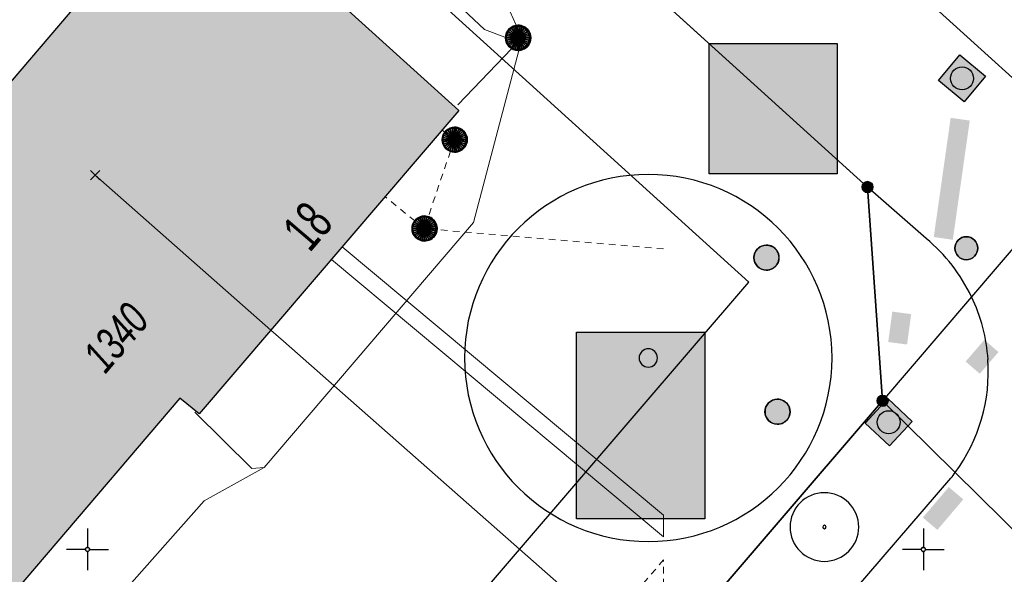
# Model space of a CAD drawing. Header units: metres. Extents: x 2695560 to 2696939, y 1260491 to 1262050.
# Tile 628 of 656: x 2696049 to 2696078, y 1261099 to 1261116. Entities that reach past the tile are written whole.
import ezdxf

# ---------------------------------------------------------------- set-up
doc = ezdxf.new("R2010")
doc.units = ezdxf.units.M
doc.linetypes.add('AUSGEZOGEN', pattern=[0])
doc.linetypes.add('VERDECKT2_S2', pattern=[0.36, 0.2, -0.16])
for name, color, linetype in [('XR$1$AV_Gebäudeflächen (BB)', 7, 'AUSGEZOGEN'), ('XR$1$AV_Grenzpunkte', 7, 'AUSGEZOGEN'), ('XR$1$AV_Haus-Nr.', 7, 'AUSGEZOGEN'), ('XR$1$AV_Koordinatennetzpunkte', 7, 'AUSGEZOGEN'), ('XR$1$AV_Linien (BB)', 7, 'AUSGEZOGEN'), ('XR$1$AV_Versicherung-Nr.', 7, 'AUSGEZOGEN'), ('XR$1$AW_LK_Schachtdeckel', 24, 'AUSGEZOGEN'), ('XR$1$EW_LK_Bauwerk', 1, 'AUSGEZOGEN'), ('XR$1$GR_Baum', 94, 'AUSGEZOGEN'), ('XR$1$Liegenschaftsgrenzen', 7, 'AUSGEZOGEN'), ('XR$1$PFAV', 255, 'AUSGEZOGEN'), ('XR$1$PFAW', 255, 'AUSGEZOGEN'), ('XR$1$PFEW', 255, 'AUSGEZOGEN'), ('XR$1$RP_Abstandslinie', 7, 'AUSGEZOGEN')]:
    doc.layers.add(name, color=color, linetype=linetype)
for name, color, linetype, lineweight in [('XR$2$ABW-Linie-R-genau', 4, 'AUSGEZOGEN', 18), ('XR$2$ABW-Linie-R-ungenau', 4, 'VERDECKT2_S2', 18), ('XR$2$ABW-Punkt', 6, 'AUSGEZOGEN', 18), ('XR$2$ELE-LinieFlaeche-genau', 1, 'AUSGEZOGEN', 18), ('XR$2$ELE-LinieFlaeche-ungenau', 1, 'VERDECKT2_S2', 18), ('XR$2$KOM-Linie-U-genau', 91, 'AUSGEZOGEN', 18), ('XR$2$KOM-Punkt-U', 91, 'AUSGEZOGEN', 18)]:
    doc.layers.add(name, color=color, linetype=linetype, lineweight=lineweight)
doc.styles.add('ARIAL', font='arial.ttf')

# ---------------------------------------------------------------- blocks, each defined once
blk = doc.blocks.new('COMPLEXOBJECT_620')
at = {"layer": 'XR$1$AV_Linien (BB)', "color": 7, "linetype": 'AUSGEZOGEN', "transparency": 33554687}
blk.add_lwpolyline([(6038.71, 11058.981), (6044.721, 11065.955), (6075.825, 11102.136)], dxfattribs=at)
blk.add_arc((6071.677, 11105.427), 5.295, 321.5698, 323.8012, dxfattribs=at)
blk = doc.blocks.new('COMPLEXOBJECT_622')
at = {"layer": 'XR$1$AV_Linien (BB)', "color": 7, "linetype": 'AUSGEZOGEN', "transparency": 33554687}
for centre, radius, start, end in [((6071.822, 11105.352), 5.122, 3.6922, 25.6214), ((6071.787, 11105.344), 5.157, 323.8278, 3.7585)]:
    blk.add_arc(centre, radius, start, end, dxfattribs=at)
blk = doc.blocks.new('COMPLEXOBJECT_623')
at = {"layer": 'XR$1$AV_Linien (BB)', "color": 7, "linetype": 'AUSGEZOGEN', "transparency": 33554687}
blk.add_line((6075.088, 11109.306), (6073.33, 11110.85), dxfattribs=at)
blk.add_arc((6071.777, 11105.337), 5.168, 25.5599, 50.1672, dxfattribs=at)
blk = doc.blocks.new('COMPLEXOBJECT_627')
at = {"layer": 'XR$1$AV_Linien (BB)', "color": 7, "linetype": 'AUSGEZOGEN', "transparency": 33554687}
blk.add_lwpolyline([(6008.311, 11177.006), (6056.879, 11132.95), (6078.507, 11113.365)], dxfattribs=at)
blk = doc.blocks.new('COMPLEXOBJECT_1296')
at = {"layer": 'XR$1$Liegenschaftsgrenzen', "color": 7, "linetype": 'AUSGEZOGEN', "transparency": 33554687}
blk.add_lwpolyline([(6073.78, 11104.45), (6053.8, 11081.13), (6037.52, 11062.1)], dxfattribs=at)
blk = doc.blocks.new('BAV15')
at = {"layer": 'XR$1$PFAV', "transparency": 33554687}
blk.add_hatch(color=7, dxfattribs=at).paths.add_polyline_path([(0.5, 0), (0.49, 0.101), (0.459, 0.197), (0.41, 0.286), (0.344, 0.362), (0.264, 0.424), (0.174, 0.469), (0.076, 0.494), (-0.025, 0.499), (-0.125, 0.484), (-0.22, 0.449), (-0.306, 0.395), (-0.379, 0.326), (-0.437, 0.243), (-0.477, 0.15), (-0.497, 0.051), (-0.497, -0.051), (-0.477, -0.15), (-0.437, -0.243), (-0.379, -0.326), (-0.306, -0.395), (-0.22, -0.449), (-0.125, -0.484), (-0.025, -0.499), (0.076, -0.494), (0.174, -0.469), (0.264, -0.424), (0.344, -0.362), (0.41, -0.286), (0.459, -0.197), (0.49, -0.101)])
at = {"color": 7, "transparency": 33554687}
for start, end in [(90, 270), (270, 90)]:
    blk.add_arc((0, 0), 0.5, start, end, dxfattribs=at)
at = {"layer": 'XR$1$PFAV', "transparency": 33554687}
blk.add_circle((0, 0), 0.5, dxfattribs=at)
blk = doc.blocks.new('BAV2041')
at = {"color": 7, "transparency": 33554687}
for p, q in [((0, 0.5), (0, 0.05)), ((-0.05, 0), (-0.5, 0)), ((0.05, 0), (0.5, 0)), ((0, -0.05), (0, -0.5))]:
    blk.add_line(p, q, dxfattribs=at)
blk.add_circle((0, 0), 0.05, dxfattribs=at)
for start, end in [(90, 270), (270, 90)]:
    blk.add_arc((0, 0), 0.05, start, end, dxfattribs=at)
blk = doc.blocks.new('WBGR1')
at = {"color": 94, "transparency": 33554687}
for radius, start, end in [(1, 90, 270), (1, 270, 90), (0.05, 90, 270), (0.05, 270, 90)]:
    blk.add_arc((0, 0), radius, start, end, dxfattribs=at)
blk = doc.blocks.new('BAW2082')
at = {"layer": 'XR$1$PFAW', "transparency": 33554687}
blk.add_hatch(color=7, dxfattribs=at).paths.add_polyline_path([(0.509, -0.003), (0.499, 0.098), (0.469, 0.194), (0.42, 0.283), (0.354, 0.359), (0.274, 0.421), (0.183, 0.466), (0.085, 0.491), (-0.016, 0.496), (-0.116, 0.481), (-0.211, 0.446), (-0.297, 0.392), (-0.37, 0.323), (-0.428, 0.24), (-0.468, 0.147), (-0.488, 0.047), (-0.488, -0.054), (-0.468, -0.153), (-0.428, -0.246), (-0.37, -0.329), (-0.297, -0.398), (-0.211, -0.452), (-0.116, -0.487), (-0.016, -0.502), (0.085, -0.497), (0.183, -0.472), (0.274, -0.427), (0.354, -0.366), (0.42, -0.289), (0.469, -0.2), (0.499, -0.104)])
at = {"transparency": 33554687}
for start, end in [(91.1948, 268.8052), (268.8052, 91.1948)]:
    blk.add_arc((0.01, 0), 0.5, start, end, dxfattribs=at)
at = {"layer": 'XR$1$PFAW', "transparency": 33554687}
blk.add_circle((0.009, -0.003), 0.5, dxfattribs=at)
blk = doc.blocks.new('BAW2087')
at = {"lineweight": 25, "true_color": 0x000000, "transparency": 33554687}
h = blk.add_hatch(color=18, dxfattribs=at)
h.paths.add_polyline_path([(-0.5, 0.5), (-0.5, -0.5), (0.5, -0.5), (0.5, 0.5)])
h.paths.add_polyline_path([(0.337, -0.069), (0.316, -0.136), (0.282, -0.196), (0.237, -0.249), (0.182, -0.292), (0.119, -0.322), (0.052, -0.34), (-0.017, -0.343), (-0.086, -0.333), (-0.151, -0.309), (-0.21, -0.272), (-0.261, -0.224), (-0.301, -0.167), (-0.328, -0.103), (-0.342, -0.035), (-0.342, 0.035), (-0.328, 0.103), (-0.301, 0.167), (-0.261, 0.224), (-0.21, 0.272), (-0.151, 0.309), (-0.086, 0.333), (-0.017, 0.343), (0.052, 0.34), (0.119, 0.322), (0.182, 0.292), (0.237, 0.249), (0.282, 0.196), (0.316, 0.136), (0.337, 0.069), (0.344, 0)], flags=16)
at = {"layer": 'XR$1$PFAW', "lineweight": 25, "transparency": 33554687}
blk.add_hatch(color=7, dxfattribs=at).paths.add_polyline_path([(0.344, 0), (0.337, 0.069), (0.316, 0.136), (0.282, 0.196), (0.237, 0.249), (0.182, 0.292), (0.119, 0.322), (0.052, 0.34), (-0.017, 0.343), (-0.086, 0.333), (-0.151, 0.309), (-0.21, 0.272), (-0.261, 0.224), (-0.301, 0.167), (-0.328, 0.103), (-0.342, 0.035), (-0.342, -0.035), (-0.328, -0.103), (-0.301, -0.167), (-0.261, -0.224), (-0.21, -0.272), (-0.151, -0.309), (-0.086, -0.333), (-0.017, -0.343), (0.052, -0.34), (0.119, -0.322), (0.182, -0.292), (0.237, -0.249), (0.282, -0.196), (0.316, -0.136), (0.337, -0.069)])
at = {"lineweight": 25, "transparency": 33554687}
for p, q in [((-0.5, 0.5, 0.993), (0.5, 0.5, 0.993)), ((-0.5, -0.5, 0.993), (-0.5, 0.5, 0.993)), ((0.5, 0.5, 0.993), (0.5, -0.5, 0.993)), ((0.5, -0.5, 0.993), (-0.5, -0.5, 0.993))]:
    blk.add_line(p, q, dxfattribs=at)
blk.add_circle((0, 0), 0.344, dxfattribs=at)
at = {"layer": 'XR$1$PFAW', "lineweight": 25, "transparency": 33554687}
blk.add_line((-0.5, 0.5), (0.5, 0.5), dxfattribs=at)
at = {"layer": 'XR$1$PFAW', "color": 31, "lineweight": 25, "transparency": 33554687}
for p, q in [((-0.5, -0.5), (-0.5, 0.5)), ((0.5, 0.5), (0.5, -0.5)), ((0.5, -0.5), (-0.5, -0.5))]:
    blk.add_line(p, q, dxfattribs=at)
at = {"layer": 'XR$1$PFAW', "lineweight": 25, "transparency": 33554687}
blk.add_circle((0, 0), 0.344, dxfattribs=at)
blk = doc.blocks.new('BAW2088')
at = {"layer": 'XR$1$PFAW', "transparency": 33554687}
blk.add_hatch(color=253, dxfattribs=at).paths.add_polyline_path([(0.51, 0), (0.5, 0.101), (0.47, 0.197), (0.421, 0.286), (0.355, 0.362), (0.275, 0.424), (0.184, 0.469), (0.086, 0.494), (-0.015, 0.499), (-0.115, 0.484), (-0.21, 0.449), (-0.296, 0.395), (-0.369, 0.326), (-0.427, 0.243), (-0.467, 0.15), (-0.487, 0.051), (-0.487, -0.051), (-0.467, -0.15), (-0.427, -0.243), (-0.369, -0.326), (-0.296, -0.395), (-0.21, -0.449), (-0.115, -0.484), (-0.015, -0.499), (0.086, -0.494), (0.184, -0.469), (0.275, -0.424), (0.355, -0.362), (0.421, -0.286), (0.47, -0.197), (0.5, -0.101)])
at = {"transparency": 33554687}
for start, end in [(91.1948, 268.8052), (268.8052, 91.1948)]:
    blk.add_arc((0.01, 0), 0.5, start, end, dxfattribs=at)
at = {"layer": 'XR$1$PFAW', "transparency": 33554687}
blk.add_circle((0.01, 0), 0.5, dxfattribs=at)
blk = doc.blocks.new('BEWLP2574')
at = {"layer": 'XR$1$PFEW', "transparency": 33554687}
blk.add_hatch(color=7, dxfattribs=at).paths.add_polyline_path([(-0.5, 0), (-0.497, -0.051), (-0.489, -0.101), (-0.477, -0.15), (-0.459, -0.198), (-0.437, -0.243), (-0.41, -0.286), (-0.379, -0.326), (-0.344, -0.363), (-0.306, -0.396), (-0.264, -0.425), (-0.22, -0.449), (-0.173, -0.469), (-0.125, -0.485), (-0.075, -0.495), (-0.025, -0.5), (0.026, -0.5), (0.076, -0.495), (0.126, -0.485), (0.174, -0.469), (0.221, -0.449), (0.265, -0.425), (0.306, -0.396), (0.345, -0.363), (0.38, -0.326), (0.411, -0.286), (0.437, -0.243), (0.46, -0.198), (0.477, -0.15), (0.49, -0.101), (0.498, -0.051), (0.5, 0), (0.498, 0.05), (0.49, 0.1), (0.477, 0.149), (0.46, 0.197), (0.437, 0.242), (0.411, 0.285), (0.38, 0.325), (0.345, 0.362), (0.306, 0.395), (0.265, 0.424), (0.221, 0.448), (0.174, 0.468), (0.126, 0.484), (0.076, 0.494), (0.026, 0.499), (-0.025, 0.499), (-0.075, 0.494), (-0.125, 0.484), (-0.173, 0.468), (-0.22, 0.448), (-0.264, 0.424), (-0.306, 0.395), (-0.344, 0.362), (-0.379, 0.325), (-0.41, 0.285), (-0.437, 0.242), (-0.459, 0.197), (-0.477, 0.149), (-0.489, 0.1), (-0.497, 0.05)])
at = {"color": 1, "transparency": 33554687}
for start, end in [(90, 180), (0, 90), (180, 270), (270, 0)]:
    blk.add_arc((0, 0), 0.5, start, end, dxfattribs=at)
at = {"layer": 'XR$1$PFEW', "transparency": 33554687}
blk.add_circle((0, 0), 0.5, dxfattribs=at)
blk = doc.blocks.new('KOM-UNBEKANNT-U')
at = {"layer": 'XR$2$KOM-Punkt-U', "linetype": 'AUSGEZOGEN', "lineweight": 20, "transparency": 33554687}
for p, q in [((0, 0, 2500), (-141, 141, 2500)), ((-141, -141, 2500), (0, 0, 2500)), ((0, 0, 2500), (141, 141, 2500)), ((141, -141, 2500), (0, 0, 2500))]:
    blk.add_line(p, q, dxfattribs=at)
blk = doc.blocks.new('ABW-KONTROLLSCHACHT')
at = {"layer": 'XR$2$ABW-Punkt', "linetype": 'AUSGEZOGEN', "lineweight": 25, "transparency": 33554687}
for points in [[(-134, 323, 2500), (0, 0, 2500), (-194, 291, 2500)], [(-134, 323), (0, 0), (-194, 291)], [(-134, 323, 2500), (-134, 323), (-194, 291), (-194, 291, 2500)], [(-68, 343, 2500), (0, 0, 2500), (-134, 323, 2500)], [(-68, 343), (0, 0), (-134, 323)], [(-68, 343, 2500), (-68, 343), (-134, 323), (-134, 323, 2500)], [(0, 350, 2500), (0, 0, 2500), (-68, 343, 2500)], [(0, 350), (0, 0), (-68, 343)], [(0, 350, 2500), (0, 350), (-68, 343), (-68, 343, 2500)], [(68, 343, 2500), (0, 0, 2500), (0, 350, 2500)], [(68, 343), (0, 0), (0, 350)], [(68, 343, 2500), (68, 343), (0, 350), (0, 350, 2500)], [(134, 323, 2500), (0, 0, 2500), (68, 343, 2500)], [(134, 323), (0, 0), (68, 343)], [(194, 291, 2500), (0, 0, 2500), (134, 323, 2500)], [(194, 291), (0, 0), (134, 323)], [(134, 323, 2500), (134, 323), (68, 343), (68, 343, 2500)], [(194, 291, 2500), (194, 291), (134, 323), (134, 323, 2500)], [(-343, 68, 2500), (0, 0, 2500), (-350, 0, 2500)], [(-343, 68), (0, 0), (-350, 0)], [(-343, 68, 2500), (-343, 68), (-350, 0), (-350, 0, 2500)], [(-350, 0, 2500), (0, 0, 2500), (-343, -68, 2500)], [(-350, 0), (0, 0), (-343, -68)], [(-323, 134, 2500), (0, 0, 2500), (-343, 68, 2500)], [(-323, 134), (0, 0), (-343, 68)], [(-323, 134, 2500), (-323, 134), (-343, 68), (-343, 68, 2500)], [(-343, -68, 2500), (0, 0, 2500), (-323, -134, 2500)], [(-343, -68), (0, 0), (-323, -134)], [(-291, 194, 2500), (0, 0, 2500), (-323, 134, 2500)], [(-291, 194), (0, 0), (-323, 134)], [(-291, 194, 2500), (-291, 194), (-323, 134), (-323, 134, 2500)], [(-323, -134, 2500), (0, 0, 2500), (-291, -194, 2500)], [(-323, -134), (0, 0), (-291, -194)], [(-247, 247, 2500), (0, 0, 2500), (-291, 194, 2500)], [(-247, 247), (0, 0), (-291, 194)], [(-247, 247, 2500), (-247, 247), (-291, 194), (-291, 194, 2500)], [(-291, -194, 2500), (0, 0, 2500), (-247, -247, 2500)], [(-291, -194), (0, 0), (-247, -247)], [(-194, 291, 2500), (0, 0, 2500), (-247, 247, 2500)], [(-194, 291), (0, 0), (-247, 247)], [(-194, 291, 2500), (-194, 291), (-247, 247), (-247, 247, 2500)], [(-247, -247, 2500), (0, 0, 2500), (-194, -291, 2500)], [(-247, -247), (0, 0), (-194, -291)], [(-194, -291, 2500), (0, 0, 2500), (-134, -323, 2500)], [(-194, -291), (0, 0), (-134, -323)], [(-134, -323, 2500), (0, 0, 2500), (-68, -343, 2500)], [(-134, -323), (0, 0), (-68, -343)], [(-68, -343, 2500), (0, 0, 2500), (0, -350, 2500)], [(-68, -343), (0, 0), (0, -350)], [(247, 247, 2500), (0, 0, 2500), (194, 291, 2500)], [(247, 247), (0, 0), (194, 291)], [(291, 194, 2500), (0, 0, 2500), (247, 247, 2500)], [(291, 194), (0, 0), (247, 247)], [(323, 134, 2500), (0, 0, 2500), (291, 194, 2500)], [(323, 134), (0, 0), (291, 194)], [(343, 68, 2500), (0, 0, 2500), (323, 134, 2500)], [(343, 68), (0, 0), (323, 134)], [(350, 0, 2500), (0, 0, 2500), (343, 68, 2500)], [(350, 0), (0, 0), (343, 68)], [(0, -350, 2500), (0, 0, 2500), (68, -343, 2500)], [(68, -343, 2500), (0, 0, 2500), (134, -323, 2500)], [(134, -323, 2500), (0, 0, 2500), (194, -291, 2500)], [(194, -291, 2500), (0, 0, 2500), (247, -247, 2500)], [(247, -247, 2500), (0, 0, 2500), (291, -194, 2500)], [(291, -194, 2500), (0, 0, 2500), (323, -134, 2500)], [(323, -134, 2500), (0, 0, 2500), (343, -68, 2500)], [(343, -68, 2500), (0, 0, 2500), (350, 0, 2500)], [(0, -350), (0, 0), (68, -343)], [(68, -343), (0, 0), (134, -323)], [(134, -323), (0, 0), (194, -291)], [(194, -291), (0, 0), (247, -247)], [(247, -247), (0, 0), (291, -194)], [(291, -194), (0, 0), (323, -134)], [(323, -134), (0, 0), (343, -68)], [(343, -68), (0, 0), (350, 0)], [(247, 247, 2500), (247, 247), (194, 291), (194, 291, 2500)], [(291, 194, 2500), (291, 194), (247, 247), (247, 247, 2500)], [(323, 134, 2500), (323, 134), (291, 194), (291, 194, 2500)], [(343, 68, 2500), (343, 68), (323, 134), (323, 134, 2500)], [(350, 0, 2500), (350, 0), (343, 68), (343, 68, 2500)], [(-350, 0, 2500), (-350, 0), (-343, -68), (-343, -68, 2500)], [(-343, -68, 2500), (-343, -68), (-323, -134), (-323, -134, 2500)], [(-323, -134, 2500), (-323, -134), (-291, -194), (-291, -194, 2500)], [(-291, -194, 2500), (-291, -194), (-247, -247), (-247, -247, 2500)], [(-247, -247, 2500), (-247, -247), (-194, -291), (-194, -291, 2500)], [(-194, -291, 2500), (-194, -291), (-134, -323), (-134, -323, 2500)], [(134, -323, 2500), (134, -323), (194, -291), (194, -291, 2500)], [(194, -291, 2500), (194, -291), (247, -247), (247, -247, 2500)], [(247, -247, 2500), (247, -247), (291, -194), (291, -194, 2500)], [(291, -194, 2500), (291, -194), (323, -134), (323, -134, 2500)], [(323, -134, 2500), (323, -134), (343, -68), (343, -68, 2500)], [(343, -68, 2500), (343, -68), (350, 0), (350, 0, 2500)], [(-134, -323, 2500), (-134, -323), (-68, -343), (-68, -343, 2500)], [(-68, -343, 2500), (-68, -343), (0, -350), (0, -350, 2500)], [(0, -350, 2500), (0, -350), (68, -343), (68, -343, 2500)], [(68, -343, 2500), (68, -343), (134, -323), (134, -323, 2500)]]:
    blk.add_3dface(points, dxfattribs=at)
blk = doc.blocks.new('ABW-SCHLAMMSAMMLER_RUND')
at = {"layer": 'XR$2$ABW-Punkt', "linetype": 'AUSGEZOGEN', "lineweight": 13, "transparency": 33554687}
for p, q in [((-70, 75, 2500), (70, 75, 2500)), ((-70, -75, 2500), (70, -75, 2500))]:
    blk.add_line(p, q, dxfattribs=at)
blk.add_polyline3d([(90, 0, 2500), (0, 0, 2500), (-90, 0, 2500)], dxfattribs=at)
at = {"layer": 'XR$2$ABW-Punkt', "linetype": 'AUSGEZOGEN', "lineweight": 25, "transparency": 33554687}
for points in [[(-147, 29, 2500), (0, 0, 2500), (-150, 0, 2500)], [(-147, 29), (0, 0), (-150, 0)], [(-147, 29, 2500), (-147, 29), (-150, 0), (-150, 0, 2500)], [(-150, 0, 2500), (0, 0, 2500), (-147, -29, 2500)], [(-150, 0), (0, 0), (-147, -29)], [(-139, 57, 2500), (0, 0, 2500), (-147, 29, 2500)], [(-139, 57), (0, 0), (-147, 29)], [(-139, 57, 2500), (-139, 57), (-147, 29), (-147, 29, 2500)], [(-147, -29, 2500), (0, 0, 2500), (-139, -57, 2500)], [(-147, -29), (0, 0), (-139, -57)], [(-125, 83, 2500), (0, 0, 2500), (-139, 57, 2500)], [(-125, 83), (0, 0), (-139, 57)], [(-125, 83, 2500), (-125, 83), (-139, 57), (-139, 57, 2500)], [(-139, -57, 2500), (0, 0, 2500), (-125, -83, 2500)], [(-139, -57), (0, 0), (-125, -83)], [(-106, 106, 2500), (0, 0, 2500), (-125, 83, 2500)], [(-106, 106), (0, 0), (-125, 83)], [(-106, 106, 2500), (-106, 106), (-125, 83), (-125, 83, 2500)], [(-125, -83, 2500), (0, 0, 2500), (-106, -106, 2500)], [(-125, -83), (0, 0), (-106, -106)], [(-83, 125, 2500), (0, 0, 2500), (-106, 106, 2500)], [(-83, 125), (0, 0), (-106, 106)], [(-83, 125, 2500), (-83, 125), (-106, 106), (-106, 106, 2500)], [(-106, -106, 2500), (0, 0, 2500), (-83, -125, 2500)], [(-106, -106), (0, 0), (-83, -125)], [(-57, 139, 2500), (0, 0, 2500), (-83, 125, 2500)], [(-57, 139), (0, 0), (-83, 125)], [(-57, 139, 2500), (-57, 139), (-83, 125), (-83, 125, 2500)], [(-83, -125, 2500), (0, 0, 2500), (-57, -139, 2500)], [(-83, -125), (0, 0), (-57, -139)], [(-29, 147, 2500), (0, 0, 2500), (-57, 139, 2500)], [(-29, 147), (0, 0), (-57, 139)], [(-29, 147, 2500), (-29, 147), (-57, 139), (-57, 139, 2500)], [(-57, -139, 2500), (0, 0, 2500), (-29, -147, 2500)], [(-57, -139), (0, 0), (-29, -147)], [(0, 150, 2500), (0, 0, 2500), (-29, 147, 2500)], [(0, 150), (0, 0), (-29, 147)], [(0, 150, 2500), (0, 150), (-29, 147), (-29, 147, 2500)], [(-29, -147, 2500), (0, 0, 2500), (0, -150, 2500)], [(-29, -147), (0, 0), (0, -150)], [(29, 147, 2500), (0, 0, 2500), (0, 150, 2500)], [(29, 147), (0, 0), (0, 150)], [(29, 147, 2500), (29, 147), (0, 150), (0, 150, 2500)], [(57, 139, 2500), (0, 0, 2500), (29, 147, 2500)], [(57, 139), (0, 0), (29, 147)], [(83, 125, 2500), (0, 0, 2500), (57, 139, 2500)], [(83, 125), (0, 0), (57, 139)], [(106, 106, 2500), (0, 0, 2500), (83, 125, 2500)], [(106, 106), (0, 0), (83, 125)], [(125, 83, 2500), (0, 0, 2500), (106, 106, 2500)], [(125, 83), (0, 0), (106, 106)], [(139, 57, 2500), (0, 0, 2500), (125, 83, 2500)], [(139, 57), (0, 0), (125, 83)], [(147, 29, 2500), (0, 0, 2500), (139, 57, 2500)], [(147, 29), (0, 0), (139, 57)], [(150, 0, 2500), (0, 0, 2500), (147, 29, 2500)], [(150, 0), (0, 0), (147, 29)], [(0, -150, 2500), (0, 0, 2500), (29, -147, 2500)], [(29, -147, 2500), (0, 0, 2500), (57, -139, 2500)], [(57, -139, 2500), (0, 0, 2500), (83, -125, 2500)], [(83, -125, 2500), (0, 0, 2500), (106, -106, 2500)], [(106, -106, 2500), (0, 0, 2500), (125, -83, 2500)], [(125, -83, 2500), (0, 0, 2500), (139, -57, 2500)], [(139, -57, 2500), (0, 0, 2500), (147, -29, 2500)], [(147, -29, 2500), (0, 0, 2500), (150, 0, 2500)], [(0, -150), (0, 0), (29, -147)], [(29, -147), (0, 0), (57, -139)], [(57, -139), (0, 0), (83, -125)], [(83, -125), (0, 0), (106, -106)], [(106, -106), (0, 0), (125, -83)], [(125, -83), (0, 0), (139, -57)], [(139, -57), (0, 0), (147, -29)], [(147, -29), (0, 0), (150, 0)], [(57, 139, 2500), (57, 139), (29, 147), (29, 147, 2500)], [(83, 125, 2500), (83, 125), (57, 139), (57, 139, 2500)], [(106, 106, 2500), (106, 106), (83, 125), (83, 125, 2500)], [(125, 83, 2500), (125, 83), (106, 106), (106, 106, 2500)], [(139, 57, 2500), (139, 57), (125, 83), (125, 83, 2500)], [(147, 29, 2500), (147, 29), (139, 57), (139, 57, 2500)], [(150, 0, 2500), (150, 0), (147, 29), (147, 29, 2500)], [(-150, 0, 2500), (-150, 0), (-147, -29), (-147, -29, 2500)], [(-147, -29, 2500), (-147, -29), (-139, -57), (-139, -57, 2500)], [(-139, -57, 2500), (-139, -57), (-125, -83), (-125, -83, 2500)], [(-125, -83, 2500), (-125, -83), (-106, -106), (-106, -106, 2500)], [(-106, -106, 2500), (-106, -106), (-83, -125), (-83, -125, 2500)], [(-83, -125, 2500), (-83, -125), (-57, -139), (-57, -139, 2500)], [(-57, -139, 2500), (-57, -139), (-29, -147), (-29, -147, 2500)], [(-29, -147, 2500), (-29, -147), (0, -150), (0, -150, 2500)], [(0, -150, 2500), (0, -150), (29, -147), (29, -147, 2500)], [(29, -147, 2500), (29, -147), (57, -139), (57, -139, 2500)], [(57, -139, 2500), (57, -139), (83, -125), (83, -125, 2500)], [(83, -125, 2500), (83, -125), (106, -106), (106, -106, 2500)], [(106, -106, 2500), (106, -106), (125, -83), (125, -83, 2500)], [(125, -83, 2500), (125, -83), (139, -57), (139, -57, 2500)], [(139, -57, 2500), (139, -57), (147, -29), (147, -29, 2500)], [(147, -29, 2500), (147, -29), (150, 0), (150, 0, 2500)]]:
    blk.add_3dface(points, dxfattribs=at)
blk = doc.blocks.new('ABW-DECKEL')
at = {"layer": 'XR$2$ABW-Punkt', "linetype": 'AUSGEZOGEN', "lineweight": 25, "transparency": 33554687}
for points in [[(-134, 323, 2500), (0, 0, 2500), (-194, 291, 2500)], [(-134, 323), (0, 0), (-194, 291)], [(-134, 323, 2500), (-134, 323), (-194, 291), (-194, 291, 2500)], [(-68, 343, 2500), (0, 0, 2500), (-134, 323, 2500)], [(-68, 343), (0, 0), (-134, 323)], [(-68, 343, 2500), (-68, 343), (-134, 323), (-134, 323, 2500)], [(0, 350, 2500), (0, 0, 2500), (-68, 343, 2500)], [(0, 350), (0, 0), (-68, 343)], [(0, 350, 2500), (0, 350), (-68, 343), (-68, 343, 2500)], [(68, 343, 2500), (0, 0, 2500), (0, 350, 2500)], [(68, 343), (0, 0), (0, 350)], [(68, 343, 2500), (68, 343), (0, 350), (0, 350, 2500)], [(134, 323, 2500), (0, 0, 2500), (68, 343, 2500)], [(134, 323), (0, 0), (68, 343)], [(194, 291, 2500), (0, 0, 2500), (134, 323, 2500)], [(194, 291), (0, 0), (134, 323)], [(134, 323, 2500), (134, 323), (68, 343), (68, 343, 2500)], [(194, 291, 2500), (194, 291), (134, 323), (134, 323, 2500)], [(-343, 68, 2500), (0, 0, 2500), (-350, 0, 2500)], [(-343, 68), (0, 0), (-350, 0)], [(-343, 68, 2500), (-343, 68), (-350, 0), (-350, 0, 2500)], [(-350, 0, 2500), (0, 0, 2500), (-343, -68, 2500)], [(-350, 0), (0, 0), (-343, -68)], [(-323, 134, 2500), (0, 0, 2500), (-343, 68, 2500)], [(-323, 134), (0, 0), (-343, 68)], [(-323, 134, 2500), (-323, 134), (-343, 68), (-343, 68, 2500)], [(-343, -68, 2500), (0, 0, 2500), (-323, -134, 2500)], [(-343, -68), (0, 0), (-323, -134)], [(-291, 194, 2500), (0, 0, 2500), (-323, 134, 2500)], [(-291, 194), (0, 0), (-323, 134)], [(-291, 194, 2500), (-291, 194), (-323, 134), (-323, 134, 2500)], [(-323, -134, 2500), (0, 0, 2500), (-291, -194, 2500)], [(-323, -134), (0, 0), (-291, -194)], [(-247, 247, 2500), (0, 0, 2500), (-291, 194, 2500)], [(-247, 247), (0, 0), (-291, 194)], [(-247, 247, 2500), (-247, 247), (-291, 194), (-291, 194, 2500)], [(-291, -194, 2500), (0, 0, 2500), (-247, -247, 2500)], [(-291, -194), (0, 0), (-247, -247)], [(-194, 291, 2500), (0, 0, 2500), (-247, 247, 2500)], [(-194, 291), (0, 0), (-247, 247)], [(-194, 291, 2500), (-194, 291), (-247, 247), (-247, 247, 2500)], [(-247, -247, 2500), (0, 0, 2500), (-194, -291, 2500)], [(-247, -247), (0, 0), (-194, -291)], [(-194, -291, 2500), (0, 0, 2500), (-134, -323, 2500)], [(-194, -291), (0, 0), (-134, -323)], [(-134, -323, 2500), (0, 0, 2500), (-68, -343, 2500)], [(-134, -323), (0, 0), (-68, -343)], [(-68, -343, 2500), (0, 0, 2500), (0, -350, 2500)], [(-68, -343), (0, 0), (0, -350)], [(247, 247, 2500), (0, 0, 2500), (194, 291, 2500)], [(247, 247), (0, 0), (194, 291)], [(291, 194, 2500), (0, 0, 2500), (247, 247, 2500)], [(291, 194), (0, 0), (247, 247)], [(323, 134, 2500), (0, 0, 2500), (291, 194, 2500)], [(323, 134), (0, 0), (291, 194)], [(343, 68, 2500), (0, 0, 2500), (323, 134, 2500)], [(343, 68), (0, 0), (323, 134)], [(350, 0, 2500), (0, 0, 2500), (343, 68, 2500)], [(350, 0), (0, 0), (343, 68)], [(0, -350, 2500), (0, 0, 2500), (68, -343, 2500)], [(68, -343, 2500), (0, 0, 2500), (134, -323, 2500)], [(134, -323, 2500), (0, 0, 2500), (194, -291, 2500)], [(194, -291, 2500), (0, 0, 2500), (247, -247, 2500)], [(247, -247, 2500), (0, 0, 2500), (291, -194, 2500)], [(291, -194, 2500), (0, 0, 2500), (323, -134, 2500)], [(323, -134, 2500), (0, 0, 2500), (343, -68, 2500)], [(343, -68, 2500), (0, 0, 2500), (350, 0, 2500)], [(0, -350), (0, 0), (68, -343)], [(68, -343), (0, 0), (134, -323)], [(134, -323), (0, 0), (194, -291)], [(194, -291), (0, 0), (247, -247)], [(247, -247), (0, 0), (291, -194)], [(291, -194), (0, 0), (323, -134)], [(323, -134), (0, 0), (343, -68)], [(343, -68), (0, 0), (350, 0)], [(247, 247, 2500), (247, 247), (194, 291), (194, 291, 2500)], [(291, 194, 2500), (291, 194), (247, 247), (247, 247, 2500)], [(323, 134, 2500), (323, 134), (291, 194), (291, 194, 2500)], [(343, 68, 2500), (343, 68), (323, 134), (323, 134, 2500)], [(350, 0, 2500), (350, 0), (343, 68), (343, 68, 2500)], [(-350, 0, 2500), (-350, 0), (-343, -68), (-343, -68, 2500)], [(-343, -68, 2500), (-343, -68), (-323, -134), (-323, -134, 2500)], [(-323, -134, 2500), (-323, -134), (-291, -194), (-291, -194, 2500)], [(-291, -194, 2500), (-291, -194), (-247, -247), (-247, -247, 2500)], [(-247, -247, 2500), (-247, -247), (-194, -291), (-194, -291, 2500)], [(-194, -291, 2500), (-194, -291), (-134, -323), (-134, -323, 2500)], [(134, -323, 2500), (134, -323), (194, -291), (194, -291, 2500)], [(194, -291, 2500), (194, -291), (247, -247), (247, -247, 2500)], [(247, -247, 2500), (247, -247), (291, -194), (291, -194, 2500)], [(291, -194, 2500), (291, -194), (323, -134), (323, -134, 2500)], [(323, -134, 2500), (323, -134), (343, -68), (343, -68, 2500)], [(343, -68, 2500), (343, -68), (350, 0), (350, 0, 2500)], [(-134, -323, 2500), (-134, -323), (-68, -343), (-68, -343, 2500)], [(-68, -343, 2500), (-68, -343), (0, -350), (0, -350, 2500)], [(0, -350, 2500), (0, -350), (68, -343), (68, -343, 2500)], [(68, -343, 2500), (68, -343), (134, -323), (134, -323, 2500)]]:
    blk.add_3dface(points, dxfattribs=at)

msp = doc.modelspace()

# ---------------------------------------------------------------- hatches: boundary and pattern name
at = {"transparency": 33554687}
for points in [[(2696069.564, 1261114.954), (2696069.564, 1261111.053), (2696073.396, 1261111.053), (2696073.396, 1261114.954)], [(2696076.281, 1261109.163), (2696076.851, 1261109.082), (2696077.357, 1261112.651), (2696076.787, 1261112.732)], [(2696074.919, 1261106.02), (2696075.483, 1261105.945), (2696075.604, 1261106.855), (2696075.041, 1261106.93)], [(2696065.599, 1261106.318), (2696065.599, 1261100.724), (2696069.432, 1261100.724), (2696069.432, 1261106.318)], [(2696077.234, 1261105.435), (2696077.658, 1261105.07), (2696078.218, 1261105.719), (2696077.794, 1261106.084)], [(2696075.955, 1261100.763), (2696076.39, 1261100.395), (2696077.165, 1261101.309), (2696076.73, 1261101.677)]]:
    msp.add_hatch(color=7, dxfattribs=at).paths.add_polyline_path(points)
at = {"layer": 'XR$1$AV_Gebäudeflächen (BB)', "true_color": 0xd2d2d2, "transparency": 33554687}
msp.add_hatch(color=254, dxfattribs=at).paths.add_polyline_path([(2696045.724, 1261094.957), (2696053.729, 1261104.343), (2696054.31, 1261103.866), (2696062.08, 1261112.956), (2696054.104, 1261120.176), (2696046.171, 1261110.874), (2696048.692, 1261108.689), (2696047.484, 1261107.276), (2696044.962, 1261109.433), (2696039.629, 1261103.198), (2696042.142, 1261101.019), (2696040.646, 1261099.319)])

# ---------------------------------------------------------------- linework, layer by layer
at = {"color": 24, "lineweight": -3, "transparency": 33554687}
for points in [[(2696069.564, 1261114.954), (2696073.396, 1261114.954), (2696073.396, 1261111.053), (2696069.564, 1261111.053), (2696069.564, 1261114.954)], [(2696065.599, 1261106.318), (2696069.432, 1261106.318), (2696069.432, 1261100.724), (2696065.599, 1261100.724), (2696065.599, 1261106.318)]]:
    msp.add_lwpolyline(points, close=True, dxfattribs=at)
at = {"layer": 'XR$1$AV_Linien (BB)', "color": 7, "linetype": 'AUSGEZOGEN', "transparency": 33554687}
msp.add_line((2696074.3, 1261110.66), (2696043.56, 1261138.53), dxfattribs=at)
msp.add_lwpolyline([(2696045.724, 1261094.957), (2696040.646, 1261099.319), (2696042.142, 1261101.019), (2696039.629, 1261103.198), (2696044.962, 1261109.433), (2696047.484, 1261107.276), (2696048.692, 1261108.689), (2696046.171, 1261110.874), (2696054.104, 1261120.176), (2696062.08, 1261112.956), (2696054.31, 1261103.866), (2696053.729, 1261104.343), (2696045.724, 1261094.957)], close=True, dxfattribs=at)
msp.add_lwpolyline([(2696054.77, 1261080.94), (2696074.75, 1261104.26), (2696074.3, 1261110.66)], dxfattribs=at)
at = {"layer": 'XR$1$Liegenschaftsgrenzen', "color": 7, "linetype": 'AUSGEZOGEN', "transparency": 33554687}
for p in [(2696085.25, 1261116.56), (2696082.24, 1261096.85)]:
    msp.add_line(p, (2696074.75, 1261104.26), dxfattribs=at)
msp.add_lwpolyline([(2696043.56, 1261138.53), (2696074.3, 1261110.66), (2696074.75, 1261104.26)], dxfattribs=at)
at = {"layer": 'XR$1$RP_Abstandslinie', "color": 7, "linetype": 'AUSGEZOGEN', "transparency": 33554687}
msp.add_lwpolyline([(2696034.4, 1261065.41), (2696070.75, 1261107.81), (2696041.65, 1261134.2), (2696012.02, 1261161.08), (2695982.4, 1261187.96), (2695952.87, 1261214.76)], dxfattribs=at)
at = {"layer": 'XR$2$ABW-Linie-R-genau', "linetype": 'AUSGEZOGEN', "transparency": 33554687}
for points in [[(2696063.841, 1261115.126), (2696063.792, 1261115.504), (2696063.526, 1261116.105), (2696061.144, 1261118.356), (2696060.536, 1261118.579), (2696060.148, 1261118.652)], [(2696063.841, 1261115.126), (2696063.449, 1261115.152), (2696062.84, 1261115.374), (2696060.447, 1261117.629), (2696060.197, 1261118.221), (2696060.148, 1261118.652)], [(2696046.038, 1261095.101), (2696048.716, 1261094.778), (2696054.463, 1261101.269), (2696056.253, 1261102.263), (2696062.514, 1261109.594), (2696063.87, 1261114.747), (2696063.841, 1261115.126)], [(2696062.043, 1261113.12), (2696063.659, 1261114.806), (2696063.841, 1261115.126)], [(2696054.179, 1261103.92), (2696055.884, 1261102.236), (2696056.253, 1261102.263)]]:
    msp.add_lwpolyline(points, dxfattribs=at)
at = {"layer": 'XR$2$ABW-Linie-R-ungenau', "linetype": 'VERDECKT2_S2', "transparency": 33554687}
for p, q in [((2696061.577, 1261112.363), (2696061.943, 1261112.077)), ((2696061.943, 1261112.077), (2696061.04, 1261109.417)), ((2696061.04, 1261109.417), (2696059.866, 1261110.376)), ((2696068.198, 1261108.807), (2696061.04, 1261109.417))]:
    msp.add_line(p, q, dxfattribs=at)
at = {"layer": 'XR$2$ELE-LinieFlaeche-genau', "linetype": 'AUSGEZOGEN', "transparency": 33554687}
msp.add_lwpolyline([(2696058.264, 1261108.489), (2696068.198, 1261100.185), (2696068.198, 1261100.837), (2696058.584, 1261108.873), (2696058.264, 1261108.489)], close=True, dxfattribs=at)
at = {"layer": 'XR$2$ELE-LinieFlaeche-ungenau', "linetype": 'VERDECKT2_S2', "transparency": 33554687}
msp.add_lwpolyline([(2696068.198, 1261099.497), (2696046.074, 1261073.672), (2696038.948, 1261065.277), (2696038.284, 1261064.462), (2696038.672, 1261064.146), (2696039.332, 1261064.957), (2696046.454, 1261073.348), (2696068.198, 1261098.728), (2696068.198, 1261099.497)], close=True, dxfattribs=at)
at = {"layer": 'XR$2$KOM-Linie-U-genau', "linetype": 'AUSGEZOGEN', "transparency": 33554687}
for p, q in [((2696056.455, 1261106.379), (2696051.199, 1261111.013)), ((2696056.83, 1261106.048), (2696056.455, 1261106.379)), ((2696068.198, 1261096.025), (2696056.83, 1261106.048))]:
    msp.add_line(p, q, dxfattribs=at)

# ---------------------------------------------------------------- block references
at = {"layer": 'XR$1$AV_Grenzpunkte', "color": 7, "linetype": 'AUSGEZOGEN', "lineweight": -3, "transparency": 33554687, "xscale": 0.3249999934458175, "yscale": 0.3249999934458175}
for p in [(2696074.3, 1261110.66), (2696074.75, 1261104.26)]:
    msp.add_blockref('BAV15', p, dxfattribs=at)
at = {"layer": 'XR$1$AV_Koordinatennetzpunkte', "color": 7, "linetype": 'AUSGEZOGEN', "lineweight": -3, "transparency": 33554687, "xscale": 1.25, "yscale": 1.25}
for p in [(2696050.97, 1261099.81), (2696075.97, 1261099.81)]:
    msp.add_blockref('BAV2041', p, dxfattribs=at)
at = {"layer": 'XR$1$AV_Linien (BB)', "color": 7, "linetype": 'AUSGEZOGEN', "lineweight": -3, "transparency": 33554687}
for name in ['COMPLEXOBJECT_627', 'COMPLEXOBJECT_623', 'COMPLEXOBJECT_622', 'COMPLEXOBJECT_620']:
    msp.add_blockref(name, (2690000.97, 1249999.81), dxfattribs=at)
at = {"layer": 'XR$1$AW_LK_Schachtdeckel', "color": 24, "linetype": 'AUSGEZOGEN', "lineweight": -3, "transparency": 33554687}
for name, p, xscale, yscale in [('BAW2088', (2696063.845, 1261115.128), 0.7578193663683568, 0.7578193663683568), ('BAW2082', (2696061.947, 1261112.079), 0.7499999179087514, 0.7499999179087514), ('BAW2082', (2696061.044, 1261109.419), 0.7499999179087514, 0.7499999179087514), ('BAW2082', (2696071.27, 1261108.548), 0.7499999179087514, 0.7499999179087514), ('BAW2082', (2696071.601, 1261103.933), 0.7499999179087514, 0.7499999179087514)]:
    msp.add_blockref(name, p, dxfattribs=dict(at, xscale=xscale, yscale=yscale))
for p, rotation in [((2696077.126, 1261113.914), 320.124190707), ((2696074.932, 1261103.619), 47.03900007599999)]:
    msp.add_blockref('BAW2087', p, dxfattribs=dict(at, rotation=rotation))
at = {"layer": 'XR$1$EW_LK_Bauwerk', "color": 1, "linetype": 'AUSGEZOGEN', "lineweight": -3, "transparency": 33554687, "xscale": 0.6874999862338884, "yscale": 0.6874999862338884}
msp.add_blockref('BEWLP2574', (2696077.254, 1261108.829), dxfattribs=at)
at = {"layer": 'XR$1$GR_Baum', "color": 94, "linetype": 'AUSGEZOGEN', "lineweight": -3, "transparency": 33554687}
for p, xscale, yscale in [((2696067.743, 1261105.542), 5.495277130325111, 5.495277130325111), ((2696073.01, 1261100.48), 1.027451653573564, 1.027451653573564)]:
    msp.add_blockref('WBGR1', p, dxfattribs=dict(at, xscale=xscale, yscale=yscale))
at = {"layer": 'XR$1$Liegenschaftsgrenzen', "color": 7, "linetype": 'AUSGEZOGEN', "lineweight": -3, "transparency": 33554687}
msp.add_blockref('COMPLEXOBJECT_1296', (2690000.97, 1249999.81), dxfattribs=at)
at = {"layer": 'XR$2$ABW-Punkt', "color": 6, "linetype": 'AUSGEZOGEN', "lineweight": 18, "transparency": 33554687, "xscale": 0.001, "yscale": 0.001, "zscale": 0.001, "rotation": 360}
for name, p in [('ABW-DECKEL', (2696063.841, 1261115.126)), ('ABW-SCHLAMMSAMMLER_RUND', (2696063.841, 1261115.126)), ('ABW-KONTROLLSCHACHT', (2696061.943, 1261112.077)), ('ABW-DECKEL', (2696061.943, 1261112.077)), ('ABW-KONTROLLSCHACHT', (2696061.04, 1261109.417)), ('ABW-DECKEL', (2696061.04, 1261109.417))]:
    msp.add_blockref(name, p, dxfattribs=at)
at = {"layer": 'XR$2$KOM-Punkt-U', "color": 91, "linetype": 'AUSGEZOGEN', "lineweight": 18, "transparency": 33554687, "xscale": 0.001, "yscale": 0.001, "zscale": 0.001}
msp.add_blockref('KOM-UNBEKANNT-U', (2696051.199, 1261111.013), dxfattribs=at)

# ---------------------------------------------------------------- texts
at = {"layer": 'XR$1$AV_Haus-Nr.', "color": 7, "transparency": 33554687, "insert": (2696058.004, 1261109.104), "char_height": 1.1621, "width": 1.59081, "attachment_point": 8, "rotation": 49.4766, "style": 'ARIAL'}
msp.add_mtext('\\W0.64;18', dxfattribs=at)
at = {"layer": 'XR$1$AV_Versicherung-Nr.', "color": 7, "transparency": 33554687, "insert": (2696051.823, 1261106.153), "char_height": 0.96842, "width": 2.45636, "attachment_point": 5, "rotation": 49.5405, "style": 'ARIAL'}
msp.add_mtext('\\A1;{\\fArial|i1|b0;\\H0.968418;\\W0.700000;\\C7;1340}\\P', dxfattribs=at)

doc.saveas('drawing.dxf')
